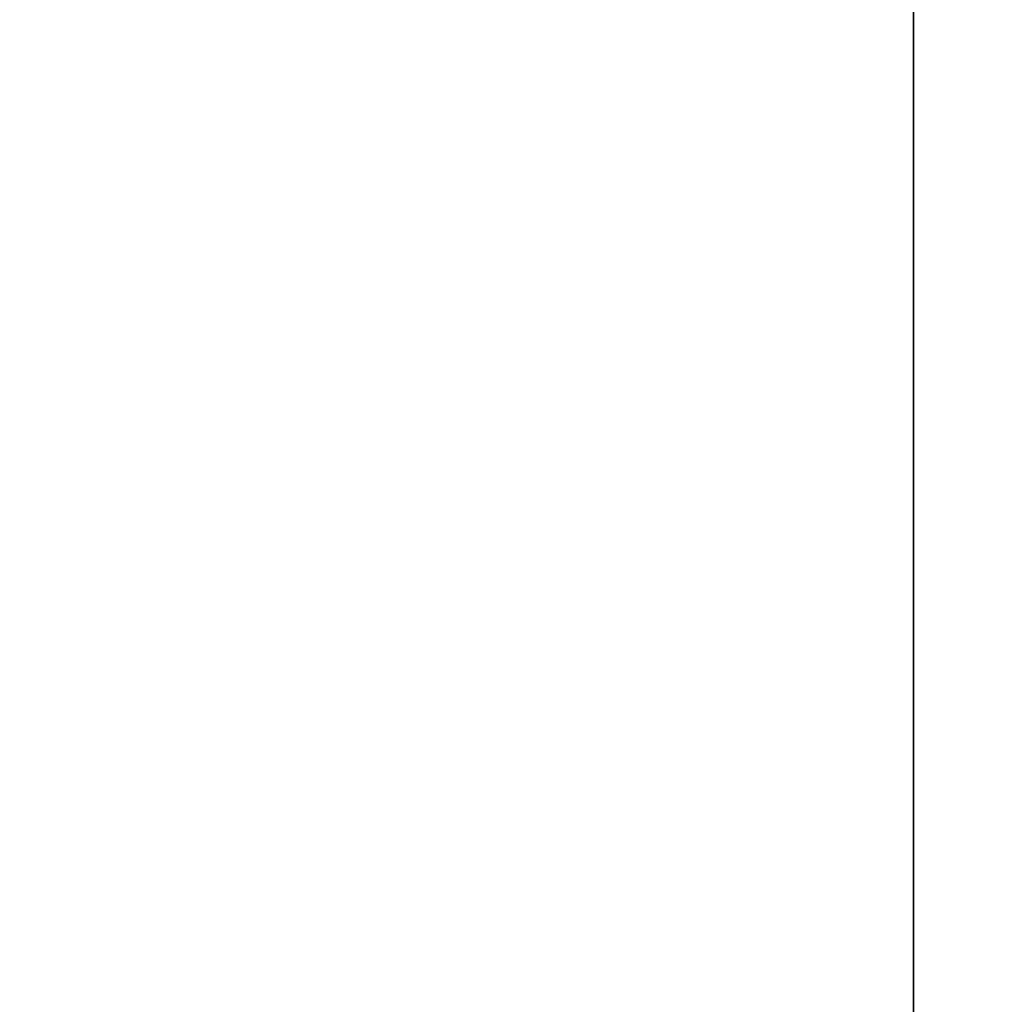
# Model space of a CAD drawing. Extents: x -4.8 to 50.9, y -3 to 23.4.
# Tile 472 of 656: x 18.796 to 18.91, y 2.556 to 2.671. Entities that reach past the tile are written whole.
import ezdxf

# ---------------------------------------------------------------- set-up
doc = ezdxf.new("R2010")
doc.units = 0

# ---------------------------------------------------------------- blocks, each defined once
blk = doc.blocks.new('Box-c2c06f0e-7ed6-4fdd-8369-226d69c0101d')
at = {"color": 253, "linetype": 'Continuous', "true_color": 0xa0a0a0, "transparency": 33554687}
mesh = blk.add_polyface(dxfattribs=at)
corners = [(0, 0), (49, 0), (49, 21.5), (0, 21.5), (0, 0, 0.01), (49, 0, 0.01), (49, 21.5, 0.01), (0, 21.5, 0.01)]
mesh.append_faces([[corners[k] for k in face] for face in [(0, 1, 2, 3), (4, 5, 6, 7), (0, 1, 5, 4), (1, 2, 6, 5), (2, 3, 7, 6), (3, 0, 4, 7)]], dxfattribs={"color": 253})
blk = doc.blocks.new('Box-76308f23-7f61-448f-8f6c-364ea738911b')
at = {"color": 253, "linetype": 'Continuous', "true_color": 0xa0a0a0, "transparency": 33554687}
mesh = blk.add_polyface(dxfattribs=at)
corners = [(0, 0), (49, 0), (49, 21.5), (0, 21.5), (0, 0, 0.01), (49, 0, 0.01), (49, 21.5, 0.01), (0, 21.5, 0.01)]
mesh.append_faces([[corners[k] for k in face] for face in [(0, 1, 2, 3), (4, 5, 6, 7), (0, 1, 5, 4), (1, 2, 6, 5), (2, 3, 7, 6), (3, 0, 4, 7)]], dxfattribs={"color": 253})
blk = doc.blocks.new('ccd67168-3ead-4e45-93d0-8844f19eb6f0')
at = {"linetype": 'Continuous', "transparency": 33554687}
for name, p in [('Box-c2c06f0e-7ed6-4fdd-8369-226d69c0101d', (0, 0)), ('Box-76308f23-7f61-448f-8f6c-364ea738911b', (0, 0, 18.99))]:
    blk.add_blockref(name, p, dxfattribs=at)
blk = doc.blocks.new('CoilBox-d6ead56a-a8a1-4f36-8917-e5313700d640')
at = {"color": 251, "linetype": 'Continuous', "true_color": 0x5b5b5b, "transparency": 33554687}
mesh = blk.add_polyface(dxfattribs=at)
corners = [(0, 0), (27.7, 0), (27.7, 2), (0, 2), (0, 0, 18.06), (27.7, 0, 18.06), (27.7, 2, 18.06), (0, 2, 18.06)]
mesh.append_faces([[corners[k] for k in face] for face in [(0, 1, 2, 3), (4, 5, 6, 7), (0, 1, 5, 4), (1, 2, 6, 5), (2, 3, 7, 6), (3, 0, 4, 7)]], dxfattribs={"color": 251})
blk = doc.blocks.new('6606372f-01ab-469d-b4c5-59d1662c3a4e')
at = {"linetype": 'Continuous', "transparency": 33554687}
blk.add_blockref('CoilBox-d6ead56a-a8a1-4f36-8917-e5313700d640', (0, 0), dxfattribs=at)
blk = doc.blocks.new('e5e0e6fc-4047-40e2-9532-d847478d1142')
at = {"linetype": 'Continuous', "transparency": 33554687}
for name, p in [('ccd67168-3ead-4e45-93d0-8844f19eb6f0', (0, 0)), ('6606372f-01ab-469d-b4c5-59d1662c3a4e', (18.9, 1, 0.2))]:
    blk.add_blockref(name, p, dxfattribs=at)

msp = doc.modelspace()

# ---------------------------------------------------------------- block references
at = {"transparency": 33554687}
msp.add_blockref('e5e0e6fc-4047-40e2-9532-d847478d1142', (0, 0), dxfattribs=at)

doc.saveas('drawing.dxf')
